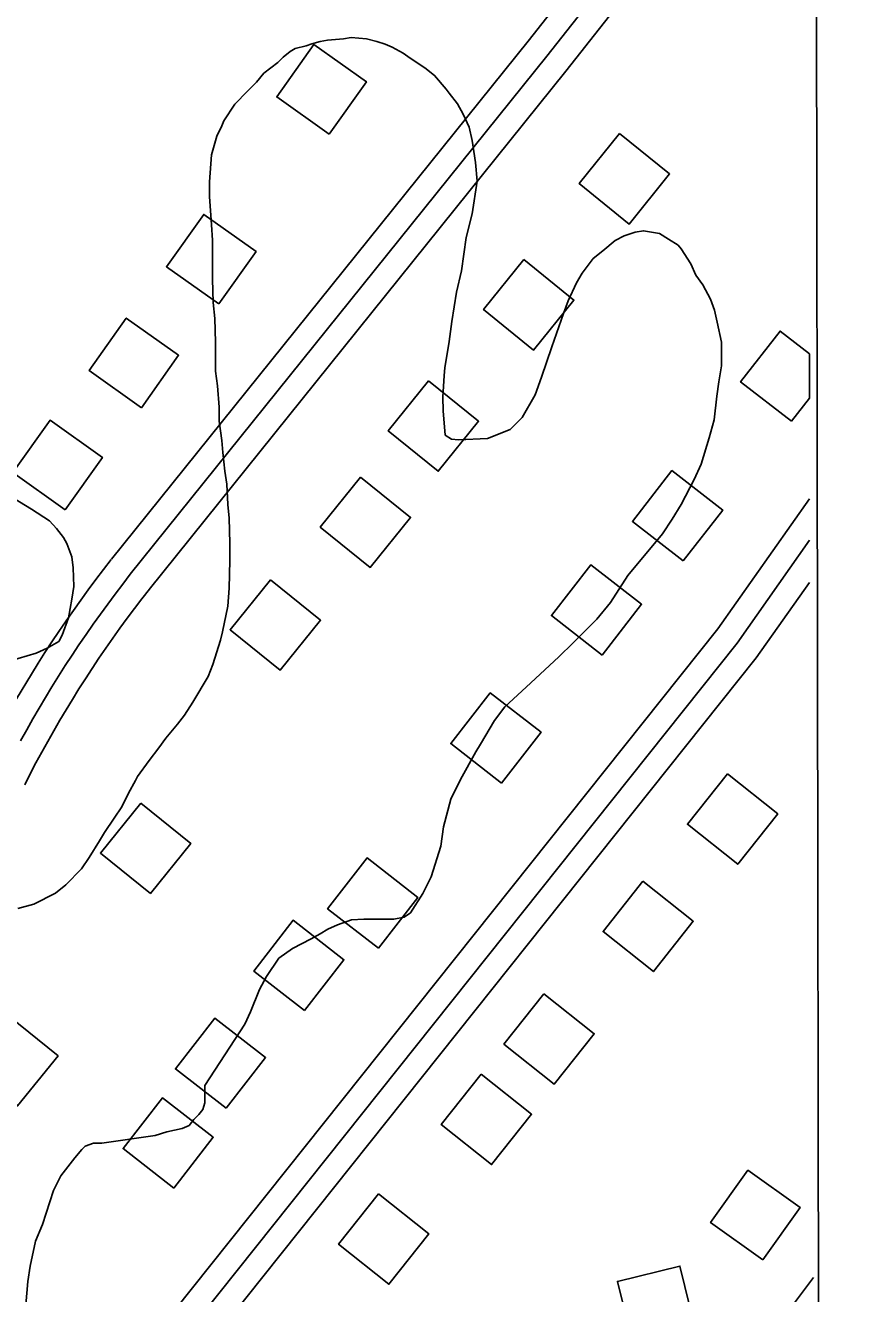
# Model space of a CAD drawing. Extents: x 3297735 to 3335592, y 670436 to 695807.
# Drawn here: x 3332885 to 3333401, y 691808 to 692597 of the extents above; entities that cross this region are included whole.
import ezdxf

# ---------------------------------------------------------------- set-up
doc = ezdxf.new("R2010")
doc.units = 0
for name, color, linetype in [('V-BLDG-OTLN', 7, 'Continuous'), ('V-GRID-FRAM', 7, 'Continuous'), ('V-ROAD-CNTR', 7, 'Continuous'), ('V-SITE-VEGE', 7, 'Continuous')]:
    doc.layers.add(name, color=color, linetype=linetype)

msp = doc.modelspace()

# ---------------------------------------------------------------- linework, layer by layer
at = {"layer": 'V-BLDG-OTLN'}
msp.add_line((3333372.66, 692393.02), (3333372.7, 692365.49), dxfattribs=at)
for points in [[(3333073.77, 692529.77), (3333096.94, 692562.37), (3333064.33, 692585.55), (3333041.16, 692552.94)], [(3333254.57, 692530.08), (3333229.44, 692498.96), (3333260.56, 692473.84), (3333285.69, 692504.96)], [(3333005.13, 692424.08), (3333028.31, 692456.68), (3332995.7, 692479.85), (3332972.53, 692447.25)], [(3333195.03, 692451.65), (3333169.9, 692420.53), (3333201.02, 692395.4), (3333226.15, 692426.52)], [(3332956.93, 692359.51), (3332980.11, 692392.12), (3332947.5, 692415.29), (3332924.33, 692382.68)], [(3333135.65, 692376.23), (3333110.52, 692345.11), (3333141.64, 692319.98), (3333166.77, 692351.1)], [(3332909.51, 692295.92), (3332932.68, 692328.53), (3332900.08, 692351.7), (3332876.91, 692319.09)], [(3333093.34, 692316.33), (3333068.21, 692285.21), (3333099.33, 692260.08), (3333124.46, 692291.2)], [(3333294.18, 692264.22), (3333318.71, 692295.82), (3333287.11, 692320.35), (3333262.58, 692288.75)], [(3333243.7, 692205.57), (3333268.23, 692237.16), (3333236.63, 692261.69), (3333212.1, 692230.09)], [(3333037.31, 692252.4), (3333012.18, 692221.28), (3333043.3, 692196.15), (3333068.43, 692227.27)], [(3333181.11, 692125.93), (3333205.64, 692157.53), (3333174.04, 692182.06), (3333149.51, 692150.46)], [(3333321.68, 692131.55), (3333296.8, 692100.23), (3333328.12, 692075.35), (3333353, 692106.67)], [(3332956.57, 692113.48), (3332931.44, 692082.36), (3332962.56, 692057.23), (3332987.69, 692088.36)], [(3333104.44, 692023.15), (3333128.97, 692054.75), (3333097.37, 692079.28), (3333072.84, 692047.68)], [(3333269.12, 692064.79), (3333244.24, 692033.47), (3333275.56, 692008.59), (3333300.44, 692039.91)], [(3333058.45, 691984.35), (3333082.98, 692015.95), (3333051.38, 692040.48), (3333026.85, 692008.88)], [(3333207.49, 691994.76), (3333182.61, 691963.44), (3333213.93, 691938.56), (3333238.81, 691969.88)], [(3332873.93, 691981.22), (3332848.8, 691950.1), (3332879.92, 691924.97), (3332905.05, 691956.09)], [(3333009.75, 691923.5), (3333034.27, 691955.1), (3333002.67, 691979.62), (3332978.15, 691948.03)], [(3333168.41, 691944.68), (3333143.53, 691913.36), (3333174.85, 691888.48), (3333199.73, 691919.8)], [(3332977.08, 691873.85), (3333001.61, 691905.45), (3332970.01, 691929.98), (3332945.49, 691898.38)], [(3333343.77, 691829.16), (3333366.96, 691861.75), (3333334.37, 691884.94), (3333311.18, 691852.35)], [(3333104.52, 691870.18), (3333079.64, 691838.85), (3333110.96, 691813.98), (3333135.84, 691845.3)], [(3333262.78, 691776.91), (3333301.62, 691786.47), (3333292.07, 691825.31), (3333253.22, 691815.75)]]:
    msp.add_lwpolyline(points, close=True, dxfattribs=at)
for points in [[(3333361.49, 692351.05), (3333329.89, 692375.58), (3333354.42, 692407.18), (3333372.66, 692393.02)], [(3333372.7, 692365.49), (3333361.49, 692351.05)]]:
    msp.add_lwpolyline(points, dxfattribs=at)
at = {"layer": 'V-GRID-FRAM'}
msp.add_lwpolyline([(3301851.37, 693996.53), (3333375.01, 694028.62), (3333401.46, 675844.07), (3301861.95, 675811.96)], close=True, dxfattribs=at)
at = {"layer": 'V-ROAD-CNTR'}
for points in [[(3333372.09, 692784.79), (3333209.35, 692578.38), (3332950.05, 692255.87)], [(3333371.7, 692760.07), (3333221.08, 692569.04), (3332961.74, 692246.47)], [(3333300.62, 692718.37), (3333197.61, 692587.72), (3332938.36, 692265.27)], [(3332637.96, 691371.94), (3333315.63, 692221.89), (3333372.65, 692302.86)], [(3332649.68, 691362.59), (3333327.64, 692212.88), (3333372.83, 692277.05)], [(3332938.2, 692265.07), (3332933.39, 692258.87), (3332928.6, 692252.57), (3332923.88, 692246.22), (3332919.22, 692239.82), (3332914.63, 692233.37), (3332910.1, 692226.87), (3332905.65, 692220.33), (3332901.26, 692213.74), (3332896.93, 692207.11), (3332892.68, 692200.44), (3332888.49, 692193.72), (3332879.14, 692178.34)], [(3332950.05, 692255.87), (3332945.29, 692249.74), (3332940.59, 692243.56), (3332935.96, 692237.33), (3332931.39, 692231.05), (3332926.89, 692224.73), (3332922.46, 692218.36), (3332918.08, 692211.95), (3332913.78, 692205.49), (3332909.54, 692198.99), (3332905.37, 692192.44), (3332901.27, 692185.85), (3332897.23, 692179.22), (3332893.27, 692172.55), (3332889.37, 692165.84), (3332885.54, 692159.09), (3332881.78, 692152.29)], [(3332846.73, 691585.67), (3333339.64, 692203.88), (3333372.66, 692250.77)], [(3332961.9, 692246.67), (3332957.19, 692240.6), (3332952.58, 692234.54), (3332948.04, 692228.44), (3332943.57, 692222.29), (3332939.16, 692216.09), (3332934.81, 692209.85), (3332930.52, 692203.56), (3332926.3, 692197.23), (3332922.15, 692190.86), (3332918.06, 692184.45), (3332914.04, 692177.99), (3332910.09, 692171.49), (3332906.2, 692164.95), (3332902.38, 692158.37), (3332898.63, 692151.75), (3332894.95, 692145.1), (3332891.33, 692138.41), (3332887.79, 692131.68), (3332884.31, 692124.91)], [(3333336.55, 691766.67), (3333375.26, 691818.26)]]:
    msp.add_lwpolyline(points, dxfattribs=at)
at = {"layer": 'V-SITE-VEGE'}
for points in [[(3332880.12, 692047.91), (3332890.04, 692050.53), (3332903.39, 692057.47), (3332909.85, 692062.66), (3332919.75, 692072.61), (3332924.48, 692079.53), (3332930.92, 692089.9), (3332933.93, 692095.08), (3332939.95, 692104.16), (3332944.68, 692111.08), (3332948.97, 692119.72), (3332953.26, 692127.49), (3332954.55, 692130.09), (3332961.86, 692140.03), (3332967.88, 692147.81), (3332972.18, 692153.86), (3332979.49, 692162.51), (3332983.79, 692168.13), (3332988.95, 692176.35), (3332998.4, 692192.33), (3333001.4, 692199.68), (3333006.1, 692214.79), (3333007.38, 692219.97), (3333010.79, 692235.95), (3333011.63, 692247.17), (3333012.01, 692264.43), (3333011.98, 692275.21), (3333011.51, 692290.74), (3333010.63, 692299.37), (3333010.16, 692311.89), (3333008.85, 692320.08), (3333007.52, 692331.73), (3333007.07, 692339.06), (3333005.31, 692351.14), (3333005.29, 692359.77), (3333004.39, 692373.14), (3333003.07, 692382.2), (3333003.02, 692400.32), (3333002.55, 692414.99), (3333001.67, 692424.91), (3333001.2, 692439.58), (3333001.13, 692463.74), (3333000.67, 692473.23), (3332999.33, 692490.92), (3332999.31, 692499.98), (3333000.56, 692516.81), (3333003.98, 692528.47), (3333006.98, 692534.95), (3333008.27, 692537.97), (3333015.15, 692548.35), (3333022.89, 692556.57), (3333028.49, 692562.19), (3333033.22, 692567.81), (3333041.83, 692574.31), (3333045.27, 692577.77), (3333049.58, 692581.23), (3333052.59, 692582.96), (3333059.49, 692584.71), (3333062.94, 692586.01), (3333068.12, 692587.32), (3333072.86, 692588.2), (3333082.78, 692589.08)], [(3333082.78, 692589.08), (3333087.52, 692589.96), (3333097.02, 692589.12), (3333103.5, 692587.41), (3333108.68, 692585.7), (3333113, 692583.99), (3333119.91, 692580.12), (3333124.23, 692577.11), (3333133.31, 692571.1), (3333139.37, 692566.36), (3333146.72, 692557.76), (3333148.45, 692555.17), (3333153.65, 692548.71), (3333157.12, 692542.25), (3333161.02, 692534.06), (3333162.77, 692525.87), (3333164.96, 692512.07), (3333165.86, 692500.42), (3333162.89, 692480.13), (3333159.05, 692465.45), (3333156.08, 692444.73)], [(3333156.08, 692444.73), (3333153.1, 692431.35), (3333150.12, 692413.22), (3333148.43, 692400.7), (3333145.89, 692384.3), (3333145.47, 692379.55), (3333144.64, 692366.17), (3333144.66, 692357.55), (3333145.99, 692342.45), (3333149.89, 692339.87), (3333154.2, 692339.45), (3333172.32, 692340.36), (3333186.54, 692346.01), (3333193.86, 692353.36), (3333202.02, 692367.62), (3333205.88, 692378.42), (3333212.3, 692397.42), (3333219.58, 692418.15), (3333222.58, 692425.92), (3333227.73, 692437.16), (3333231.16, 692443.2), (3333238.04, 692452.28), (3333244.07, 692457.05), (3333251.82, 692463.54), (3333257.42, 692466.57), (3333264.32, 692468.75), (3333269.49, 692469.63), (3333279.42, 692467.93), (3333285.04, 692464.49), (3333291.09, 692460.62), (3333292.82, 692458.47), (3333298.89, 692448.99), (3333301.93, 692442.1), (3333306.26, 692436.07), (3333311.03, 692427.02), (3333313.64, 692420.12), (3333315.38, 692412.79), (3333318, 692400.29), (3333318.04, 692385.62), (3333316.34, 692375.69), (3333315.07, 692366.62), (3333313.38, 692351.95), (3333310.39, 692340.72), (3333305.26, 692324.31), (3333300.97, 692314.81), (3333292.81, 692299.26), (3333287.23, 692290.18), (3333281.21, 692281.1), (3333259.7, 692255.16), (3333248.96, 692238.3), (3333240.36, 692227.92), (3333225.73, 692213.21), (3333216.69, 692204.56), (3333205.07, 692193.75), (3333196.46, 692185.52), (3333183.12, 692173.41), (3333176.67, 692164.76), (3333168.08, 692150.07), (3333165.07, 692145.31), (3333155.62, 692128.03), (3333149.61, 692115.93), (3333144.91, 692098.66), (3333143.22, 692086.57), (3333137.23, 692067.57), (3333132.08, 692057.21), (3333124.35, 692045.1), (3333120.47, 692042.5), (3333114, 692041.19), (3333095.45, 692041.14), (3333087.68, 692040.69), (3333079.06, 692037.65), (3333073.02, 692035.04), (3333068.29, 692032.01), (3333062.69, 692028.98), (3333051.05, 692022.9), (3333042.44, 692016.84), (3333034.7, 692005.6), (3333030.41, 691997.39), (3333024.83, 691983.57), (3333021.4, 691975.8), (3332996.48, 691937.76), (3332996.51, 691926.97), (3332995.23, 691922.65), (3332992.64, 691919.63), (3332989.63, 691916.6), (3332986.62, 691912.71), (3332982.31, 691910.97), (3332972.82, 691908.79), (3332965.5, 691906.61), (3332932.28, 691901.78), (3332927.11, 691901.77), (3332921.93, 691900.02), (3332919.78, 691897.86), (3332915.48, 691892.67), (3332906.88, 691881.43), (3332902.16, 691872.36), (3332895.31, 691851.2), (3332891.02, 691840.83), (3332887.61, 691825.29), (3332886.34, 691815.79), (3332885.09, 691801.12)], [(3332870.81, 692307.2), (3332888.53, 692296.46), (3332899.76, 692289.16), (3332904.09, 692284.42), (3332908.42, 692278.82), (3332910.59, 692274.95), (3332913.63, 692266.76), (3332914.51, 692259.85), (3332914.97, 692248.21), (3332913.7, 692240.44), (3332911.57, 692228.78), (3332907.72, 692217.98), (3332905.57, 692214.09), (3332898.25, 692209.76), (3332891.35, 692206.72), (3332857.72, 692196.71)]]:
    msp.add_lwpolyline(points, dxfattribs=at)

doc.saveas('drawing.dxf')
